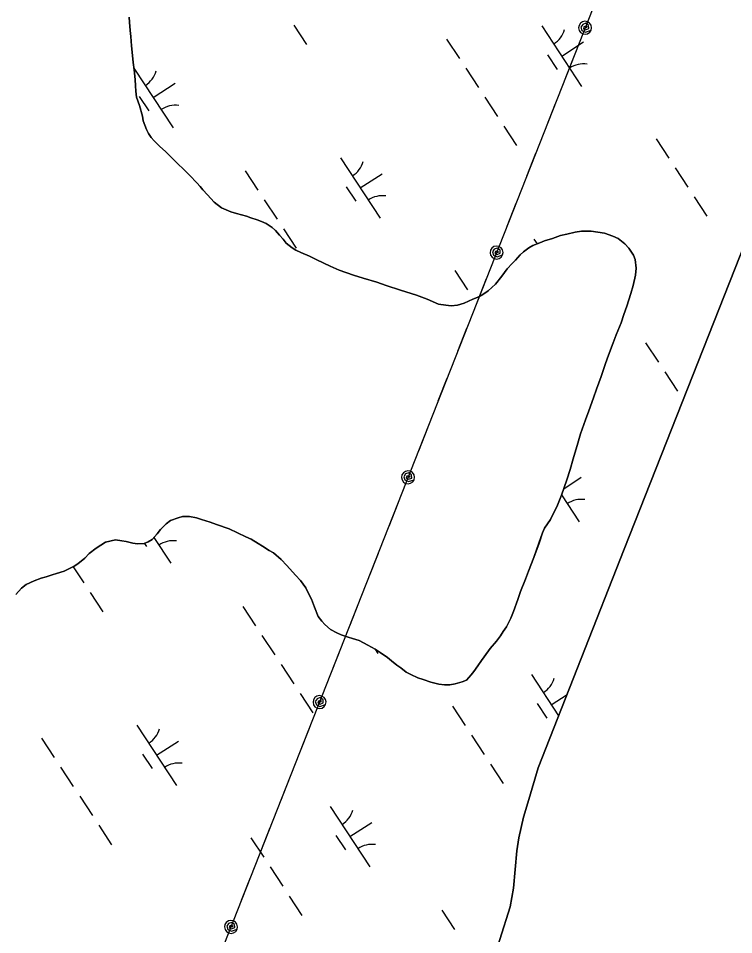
# Model space of a CAD drawing. Extents: x 3945642 to 3966284, y 206476 to 228921.
# Drawn here: x 3957545 to 3958040, y 219801 to 220435 of the extents above; entities that cross this region are included whole.
import ezdxf

# ---------------------------------------------------------------- set-up
doc = ezdxf.new("R2010")
doc.units = 0
for name, color, linetype in [('V-TOPO-SHOR', 7, 'Continuous'), ('V-UTIL-LINE', 7, 'Continuous'), ('V-WETL-SWMP', 7, 'Continuous')]:
    doc.layers.add(name, color=color, linetype=linetype)

msp = doc.modelspace()

# ---------------------------------------------------------------- linework, layer by layer
at = {"layer": 'V-TOPO-SHOR'}
for points in [[(3957621.83, 220435.3), (3957622.12, 220431.77), (3957622.62, 220426.12), (3957623.01, 220421.95), (3957623.5, 220415.55), (3957623.9, 220411.07), (3957624.7, 220404.02), (3957625.31, 220399), (3957625.9, 220392.17), (3957626.19, 220387.9), (3957626.37, 220384.06), (3957626.88, 220380), (3957629.08, 220374.33), (3957630.94, 220366.85), (3957631.56, 220363.65), (3957633.86, 220357.55), (3957635.23, 220354.87), (3957637.02, 220352.09), (3957639.04, 220349.83), (3957642.85, 220346.07), (3957647.09, 220342.2), (3957649.74, 220339.62), (3957653.34, 220336.08), (3957655.67, 220333.71), (3957659.17, 220330.49), (3957663.72, 220325.87), (3957668.59, 220320.71), (3957670.81, 220318.24), (3957672.82, 220315.99), (3957676, 220312.55), (3957680.66, 220307.5), (3957685.75, 220303.52), (3957692.13, 220300.81), (3957696.07, 220299.61), (3957702.99, 220297.64), (3957705.87, 220296.66), (3957710.34, 220295.13), (3957713.31, 220293.94), (3957716.4, 220292.64), (3957720.54, 220289.94), (3957722.98, 220287.79), (3957725.83, 220284.68), (3957728.16, 220281.78), (3957730.38, 220279.09), (3957734.41, 220275.86), (3957737.07, 220274.14), (3957740.47, 220272.62), (3957746.53, 220270.13), (3957751.53, 220267.64), (3957760.67, 220263.09), (3957767.06, 220260.38), (3957776.84, 220257), (3957783.44, 220254.93), (3957793.03, 220252.19), (3957799.41, 220249.8), (3957809.31, 220246.53), (3957820.27, 220243.04)], [(3957856.51, 219729.8), (3957885.21, 219820.27), (3957887.33, 219833.06), (3957889.64, 219858.86), (3957891.21, 219868.02), (3957894.29, 219882.19), (3957897.9, 219894.54), (3957904.46, 219916.36), (3957963.99, 220067.42), (3958062.31, 220316.56)], [(3957820.27, 220243.04), (3957827.72, 220240.32), (3957835.59, 220236.95), (3957840.7, 220236.17), (3957844.44, 220235.72), (3957848.81, 220236.11), (3957853.41, 220237.68), (3957859.4, 220240.3), (3957863.57, 220241.98), (3957866.15, 220243.67), (3957869.9, 220246.1), (3957874.94, 220250.65), (3957879.36, 220256.27), (3957881.19, 220258.82), (3957883.02, 220261.26), (3957886.57, 220265.08), (3957888.83, 220267.41), (3957892.05, 220270.9), (3957894.31, 220273.02), (3957898.06, 220275.77), (3957900.84, 220277.35), (3957905.66, 220279.34), (3957908.87, 220280.6), (3957914.32, 220282.37), (3957919.99, 220284.25), (3957924.16, 220285.29), (3957930.03, 220286.64), (3957934.41, 220287.24), (3957941.13, 220287.3), (3957950.19, 220285.96), (3957955.94, 220284), (3957959.66, 220282.37), (3957964.33, 220278.5), (3957967.08, 220275.7), (3957970.35, 220270.77), (3957971.4, 220267.78), (3957972.1, 220261.8), (3957971.64, 220257), (3957970.2, 220249.76), (3957968.56, 220244.33), (3957965.62, 220235.6), (3957963.66, 220229.64), (3957961.7, 220223.9), (3957958.44, 220215.6), (3957956.27, 220210.17), (3957953.11, 220201.66), (3957951.04, 220195.81), (3957947.99, 220186.87), (3957944.73, 220178.04), (3957942.77, 220172.18), (3957939.5, 220163.14), (3957937.22, 220156.97), (3957933.74, 220147.29), (3957931.77, 220140.79), (3957928.71, 220129.93), (3957926.52, 220122.59), (3957924.23, 220115.35), (3957920.53, 220104.82), (3957917.92, 220097.9), (3957912.94, 220087.91), (3957908.74, 220082.07), (3957907.54, 220078.88), (3957905.04, 220071.64), (3957901.55, 220061.85), (3957897.75, 220052.28), (3957895.68, 220046.74), (3957892.31, 220038.24), (3957890.35, 220032.6), (3957887.52, 220024.51), (3957885.57, 220019.83), (3957882.54, 220013.77), (3957880.38, 220010.58), (3957878.33, 220007.61), (3957875.75, 220004), (3957871.34, 219998.81), (3957867.03, 219993.08), (3957865.41, 219990.53), (3957862.72, 219986.81), (3957860.02, 219982.89), (3957858.09, 219980.55), (3957854.86, 219977.05), (3957851.97, 219975.69), (3957847.16, 219974.33), (3957843.32, 219973.62), (3957839.8, 219973.64), (3957835.85, 219974.2), (3957830.32, 219975.63), (3957825.1, 219977.37), (3957821.27, 219978.57), (3957816.49, 219980.85), (3957813.3, 219982.58), (3957809.48, 219985.38), (3957806.82, 219987.32), (3957803, 219990.33), (3957800.25, 219992.7), (3957795.37, 219996.04), (3957791.75, 219998.41), (3957786.76, 220001.22), (3957783.78, 220002.84), (3957780.7, 220004.25), (3957776.23, 220005.67)], [(3957776.23, 220005.67), (3957773.14, 220006.76), (3957768.35, 220008.39), (3957765.27, 220009.7), (3957760.91, 220011.96), (3957757.1, 220015.41), (3957754.87, 220017.66), (3957752.34, 220020.99), (3957749.93, 220027.3), (3957747.73, 220032.97), (3957745.62, 220037.36), (3957743.94, 220040.79), (3957740.25, 220045.93), (3957736.86, 220049.58), (3957730.72, 220056.13), (3957726.91, 220060.32), (3957721.61, 220064.95), (3957718.52, 220066.67), (3957713.96, 220069.48), (3957710.88, 220071.32), (3957706.1, 220074.44), (3957702.48, 220076.07), (3957696.74, 220078.88), (3957690.89, 220081.49), (3957682.27, 220084.64), (3957677.8, 220086.06), (3957671.85, 220088.13), (3957668.33, 220089.11), (3957663.54, 220090.11), (3957658.74, 220090.04), (3957655.64, 220089.2), (3957650.5, 220087.21), (3957647.39, 220084.99), (3957643.42, 220081.08), (3957641.16, 220078.11), (3957637.82, 220074.18), (3957635.04, 220072.5), (3957632.15, 220071.45), (3957627.66, 220071.16), (3957624.36, 220071.72), (3957619.78, 220072.82), (3957616.8, 220073.37), (3957612.32, 220073.94), (3957605.59, 220072.28), (3957598.95, 220068.27), (3957594.23, 220064.47), (3957591.11, 220061.39), (3957586.39, 220057.27), (3957583.82, 220055.68), (3957580.5, 220054.11), (3957576.86, 220052.21), (3957571.73, 220050.65), (3957568.73, 220049.82), (3957564.46, 220048.46), (3957561.14, 220047.42), (3957556.12, 220045.64), (3957550.66, 220043.12), (3957547.54, 220040.47), (3957543.57, 220036.24)]]:
    msp.add_lwpolyline(points, dxfattribs=at)
at = {"layer": 'V-UTIL-LINE'}
for points in [[(3958881.28, 222827.27), (3957109.88, 218326.97), (3961480.16, 211741.64)], [(3957936.86, 220427.96), (3957938.26, 220428.28), (3957937.4, 220429.06), (3957936.07, 220428.71), (3957935.69, 220427.3), (3957937.24, 220426.6), (3957939.41, 220427.49), (3957939.29, 220429.61), (3957937.35, 220431.08), (3957935.21, 220430.27), (3957933.95, 220428.42), (3957934.7, 220426.12), (3957937.2, 220424.97), (3957941.05, 220426.31), (3957941.36, 220428.04), (3957940.99, 220429.75), (3957939.99, 220431.19), (3957938.51, 220432.14), (3957936.78, 220432.45), (3957935.07, 220432.08), (3957933.63, 220431.08), (3957932.68, 220429.6), (3957932.36, 220427.88), (3957932.74, 220426.16), (3957933.74, 220424.72), (3957935.22, 220423.77), (3957936.94, 220423.46), (3957938.66, 220423.83), (3957940.1, 220424.83), (3957941.05, 220426.31)], [(3957929.72, 220409.8), (3957923.49, 220393.98)], [(3957916.16, 220375.37), (3957909.94, 220359.55)], [(3957902.61, 220340.94), (3957896.38, 220325.12)], [(3957889.06, 220306.51), (3957882.83, 220290.69)], [(3957875.7, 220272.56), (3957877.1, 220272.89), (3957876.23, 220273.66), (3957874.9, 220273.32), (3957874.52, 220271.9), (3957876.07, 220271.21), (3957878.24, 220272.09), (3957878.13, 220274.22), (3957876.18, 220275.68), (3957874.04, 220274.87), (3957872.79, 220273.02), (3957873.54, 220270.73), (3957876.03, 220269.57), (3957879.89, 220270.91), (3957880.2, 220272.64), (3957879.82, 220274.36), (3957878.82, 220275.8), (3957877.35, 220276.75), (3957875.62, 220277.06), (3957873.9, 220276.69), (3957872.46, 220275.69), (3957871.51, 220274.21), (3957871.2, 220272.48), (3957871.57, 220270.77), (3957872.57, 220269.32), (3957874.05, 220268.37), (3957875.78, 220268.06), (3957877.49, 220268.43), (3957878.94, 220269.44), (3957879.89, 220270.91)], [(3957868.55, 220254.4), (3957862.32, 220238.58)], [(3957855, 220219.97), (3957848.77, 220204.15)], [(3957841.45, 220185.54), (3957835.22, 220169.73)], [(3957827.89, 220151.12), (3957821.67, 220135.3)], [(3957814.53, 220117.17), (3957815.93, 220117.49), (3957815.06, 220118.27), (3957813.74, 220117.92), (3957813.35, 220116.51), (3957814.9, 220115.81), (3957817.08, 220116.69), (3957816.96, 220118.82), (3957815.01, 220120.29), (3957812.87, 220119.48), (3957811.62, 220117.62), (3957812.37, 220115.33), (3957814.87, 220114.18), (3957818.72, 220115.52), (3957819.03, 220117.24), (3957818.66, 220118.96), (3957817.66, 220120.4), (3957816.18, 220121.35), (3957814.45, 220121.66), (3957812.74, 220121.29), (3957811.29, 220120.29), (3957810.34, 220118.81), (3957810.03, 220117.09), (3957810.41, 220115.37), (3957811.41, 220113.93), (3957812.88, 220112.98), (3957814.61, 220112.67), (3957816.33, 220113.04), (3957817.77, 220114.04), (3957818.72, 220115.52)], [(3957807.38, 220099.01), (3957801.16, 220083.19)], [(3957793.83, 220064.58), (3957787.6, 220048.76)], [(3957780.28, 220030.15), (3957774.05, 220014.33)], [(3957766.73, 219995.72), (3957760.5, 219979.9)], [(3957753.37, 219961.77), (3957754.77, 219962.1), (3957753.9, 219962.87), (3957752.57, 219962.53), (3957752.19, 219961.11), (3957753.74, 219960.42), (3957755.91, 219961.3), (3957755.79, 219963.43), (3957753.85, 219964.89), (3957751.71, 219964.08), (3957750.46, 219962.23), (3957751.2, 219959.94), (3957753.7, 219958.78), (3957757.55, 219960.12), (3957757.87, 219961.85), (3957757.49, 219963.57), (3957756.49, 219965.01), (3957755.01, 219965.96), (3957753.29, 219966.27), (3957751.57, 219965.9), (3957750.13, 219964.9), (3957749.18, 219963.42), (3957748.87, 219961.69), (3957749.24, 219959.98), (3957750.24, 219958.53), (3957751.72, 219957.58), (3957753.44, 219957.27), (3957755.16, 219957.64), (3957756.6, 219958.65), (3957757.55, 219960.12)], [(3957746.22, 219943.61), (3957739.99, 219927.79)], [(3957732.66, 219909.18), (3957726.44, 219893.36)], [(3957719.11, 219874.75), (3957712.89, 219858.93)], [(3957705.56, 219840.32), (3957699.33, 219824.51)], [(3957692.2, 219806.38), (3957693.6, 219806.7), (3957692.73, 219807.48), (3957691.4, 219807.13), (3957691.02, 219805.72), (3957692.57, 219805.02), (3957694.74, 219805.91), (3957694.63, 219808.03), (3957692.68, 219809.5), (3957690.54, 219808.69), (3957689.29, 219806.84), (3957690.04, 219804.54), (3957692.54, 219803.39), (3957696.39, 219804.73), (3957696.7, 219806.46), (3957696.33, 219808.17), (3957695.32, 219809.61), (3957693.85, 219810.56), (3957692.12, 219810.87), (3957690.4, 219810.5), (3957688.96, 219809.5), (3957688.01, 219808.02), (3957687.7, 219806.3), (3957688.07, 219804.58), (3957689.07, 219803.14), (3957690.55, 219802.19), (3957692.28, 219801.88), (3957693.99, 219802.25), (3957695.44, 219803.25), (3957696.39, 219804.73)]]:
    msp.add_lwpolyline(points, dxfattribs=at)
at = {"layer": 'V-WETL-SWMP'}
for p, q in [((3957735.55, 220429.86), (3957744.32, 220416.47)), ((3957907.01, 220429.3), (3957934.41, 220387.48)), ((3957841.22, 220420.18), (3957849.99, 220406.79)), ((3957920.71, 220408.39), (3957935.77, 220418.25)), ((3957910.97, 220409.18), (3957917.55, 220399.14)), ((3957625.17, 220400.13), (3957652.2, 220358.87)), ((3957854.37, 220400.1), (3957863.14, 220386.72)), ((3957638.5, 220379.78), (3957653.56, 220389.64)), ((3957628.76, 220380.57), (3957635.33, 220370.53)), ((3957867.52, 220380.03), (3957876.29, 220366.64)), ((3957880.67, 220359.95), (3957889.44, 220346.57)), ((3957985.91, 220351.24), (3957994.67, 220337.86)), ((3957767.87, 220338.15), (3957795.27, 220296.33)), ((3957999.06, 220331.16), (3958007.83, 220317.78)), ((3957702.08, 220329.03), (3957710.85, 220315.64)), ((3957781.57, 220317.24), (3957796.63, 220327.1)), ((3957771.83, 220318.03), (3957778.41, 220307.99)), ((3958012.21, 220311.09), (3958020.98, 220297.7)), ((3957715.23, 220308.95), (3957724, 220295.57)), ((3957728.38, 220288.88), (3957737.15, 220275.49)), ((3957901.46, 220281.93), (3957903.69, 220278.53)), ((3957846.77, 220260.09), (3957855.54, 220246.7)), ((3957978.74, 220210.26), (3957987.51, 220196.88)), ((3957991.89, 220190.18), (3958000.66, 220176.8)), ((3957922.1, 220109.29), (3957934.15, 220117.18)), ((3957920.6, 220105.02), (3957932.79, 220086.41)), ((3957632.36, 220071.53), (3957633.72, 220069.46)), ((3957638.97, 220075.53), (3957650.58, 220057.8)), ((3957583.17, 220055.38), (3957590.41, 220044.33)), ((3957594.79, 220037.63), (3957603.56, 220024.25)), ((3957700.46, 220027.96), (3957709.23, 220014.57)), ((3957713.61, 220007.88), (3957722.38, 219994.5)), ((3957791.49, 219998.56), (3957793.66, 219995.26)), ((3957726.77, 219987.81), (3957735.53, 219974.42)), ((3957899.84, 219980.85), (3957918.59, 219952.23)), ((3957739.92, 219967.73), (3957748.69, 219954.35)), ((3957913.54, 219959.94), (3957924.45, 219967.09)), ((3957845.15, 219959.02), (3957853.92, 219945.63)), ((3957903.8, 219960.73), (3957910.38, 219950.7)), ((3957627.12, 219945.93), (3957654.52, 219904.11)), ((3957858.3, 219938.94), (3957867.07, 219925.56)), ((3957561.32, 219936.8), (3957570.09, 219923.42)), ((3957640.82, 219925.02), (3957655.87, 219934.88)), ((3957631.08, 219925.81), (3957637.65, 219915.77)), ((3957871.45, 219918.87), (3957880.22, 219905.48)), ((3957574.48, 219916.73), (3957583.24, 219903.35)), ((3957587.63, 219896.65), (3957596.39, 219883.27)), ((3957760.7, 219889.7), (3957788.1, 219847.88)), ((3957600.78, 219876.58), (3957609.55, 219863.19)), ((3957774.4, 219868.79), (3957789.46, 219878.65)), ((3957706.01, 219867.87), (3957714.78, 219854.48)), ((3957764.66, 219869.58), (3957771.24, 219859.54)), ((3957719.16, 219847.79), (3957727.93, 219834.41)), ((3957732.31, 219827.71), (3957741.08, 219814.33)), ((3957837.98, 219818.04), (3957846.75, 219804.65))]:
    msp.add_line(p, q, dxfattribs=at)
for points in [[(3957820.27, 220243.04), (3957809.31, 220246.53), (3957799.41, 220249.8), (3957793.02, 220252.19), (3957783.44, 220254.93), (3957776.84, 220257), (3957767.05, 220260.38), (3957760.67, 220263.09), (3957751.53, 220267.64), (3957746.53, 220270.12), (3957740.47, 220272.62), (3957737.07, 220274.14), (3957734.41, 220275.86), (3957730.38, 220279.09), (3957728.16, 220281.78), (3957725.83, 220284.67), (3957722.98, 220287.79), (3957720.54, 220289.94), (3957716.4, 220292.64), (3957713.31, 220293.94), (3957710.33, 220295.13), (3957705.87, 220296.66), (3957702.99, 220297.64), (3957696.07, 220299.61), (3957692.13, 220300.81), (3957685.75, 220303.52), (3957680.66, 220307.5), (3957676, 220312.55), (3957672.83, 220315.99), (3957670.81, 220318.24), (3957668.59, 220320.71), (3957663.72, 220325.87), (3957659.17, 220330.49), (3957655.67, 220333.71), (3957653.34, 220336.08), (3957649.74, 220339.62), (3957647.09, 220342.2), (3957642.85, 220346.07), (3957639.04, 220349.83), (3957637.02, 220352.09), (3957635.23, 220354.87), (3957633.86, 220357.55), (3957631.56, 220363.65), (3957630.94, 220366.85), (3957629.08, 220374.33), (3957626.88, 220380), (3957626.37, 220384.06), (3957626.19, 220387.9), (3957625.9, 220392.17), (3957625.3, 220399), (3957624.7, 220404.02), (3957623.9, 220411.07), (3957623.5, 220415.55), (3957623.01, 220421.95), (3957622.62, 220426.12), (3957622.12, 220431.77), (3957621.83, 220435.3)], [(3958062.31, 220316.57), (3957963.99, 220067.42), (3957904.46, 219916.36), (3957897.9, 219894.54)], [(3957776.23, 220005.67), (3957780.7, 220004.25), (3957783.78, 220002.84), (3957786.76, 220001.22), (3957791.75, 219998.41), (3957795.36, 219996.04), (3957800.25, 219992.7), (3957803, 219990.33), (3957806.82, 219987.32), (3957809.48, 219985.38), (3957813.3, 219982.58), (3957816.48, 219980.85), (3957821.27, 219978.57), (3957825.1, 219977.37), (3957830.32, 219975.63), (3957835.85, 219974.2), (3957839.8, 219973.64), (3957843.32, 219973.62), (3957847.16, 219974.33), (3957851.97, 219975.69), (3957854.86, 219977.05), (3957858.09, 219980.55), (3957860.02, 219982.89), (3957862.72, 219986.81), (3957865.41, 219990.53), (3957867.03, 219993.08), (3957871.34, 219998.81), (3957875.75, 220004), (3957878.33, 220007.61), (3957880.38, 220010.58), (3957882.54, 220013.77), (3957885.57, 220019.83), (3957887.52, 220024.51), (3957890.35, 220032.6), (3957892.31, 220038.24), (3957895.68, 220046.74), (3957897.75, 220052.28), (3957901.55, 220061.85), (3957905.03, 220071.64), (3957907.54, 220078.88), (3957908.73, 220082.07), (3957912.94, 220087.91), (3957917.92, 220097.9), (3957920.52, 220104.82), (3957924.23, 220115.35), (3957926.52, 220122.59), (3957928.71, 220129.93), (3957931.77, 220140.79), (3957933.73, 220147.29), (3957937.22, 220156.97), (3957939.5, 220163.14), (3957942.77, 220172.18), (3957944.73, 220178.04), (3957947.99, 220186.87), (3957951.04, 220195.81), (3957953.11, 220201.66), (3957956.27, 220210.17), (3957958.44, 220215.6), (3957961.7, 220223.9), (3957963.66, 220229.64), (3957965.62, 220235.6), (3957968.56, 220244.33), (3957970.2, 220249.76), (3957971.64, 220257), (3957972.1, 220261.8), (3957971.4, 220267.78), (3957970.35, 220270.77), (3957967.08, 220275.7), (3957964.33, 220278.5), (3957959.66, 220282.37), (3957955.94, 220284), (3957950.19, 220285.96), (3957941.13, 220287.3), (3957934.41, 220287.24), (3957930.03, 220286.64), (3957924.16, 220285.29), (3957919.99, 220284.25), (3957914.32, 220282.37), (3957908.87, 220280.6), (3957905.66, 220279.34), (3957900.84, 220277.35), (3957898.06, 220275.77), (3957894.31, 220273.02), (3957892.05, 220270.9), (3957888.83, 220267.41), (3957886.57, 220265.08), (3957883.02, 220261.26), (3957881.19, 220258.82), (3957879.36, 220256.27), (3957874.94, 220250.65), (3957869.9, 220246.1), (3957866.15, 220243.67), (3957863.57, 220241.98), (3957859.4, 220240.3), (3957853.41, 220237.68), (3957848.81, 220236.11), (3957844.43, 220235.72), (3957840.7, 220236.17), (3957835.59, 220236.95), (3957827.72, 220240.32), (3957820.27, 220243.04)], [(3957543.57, 220036.24), (3957547.54, 220040.47), (3957550.66, 220043.12), (3957556.12, 220045.64), (3957561.14, 220047.42), (3957564.46, 220048.46), (3957568.73, 220049.82), (3957571.73, 220050.65), (3957576.86, 220052.21), (3957580.5, 220054.11), (3957583.82, 220055.68), (3957586.39, 220057.27), (3957591.11, 220061.39), (3957594.23, 220064.46), (3957598.95, 220068.27), (3957605.59, 220072.28), (3957612.32, 220073.94), (3957616.8, 220073.37), (3957619.78, 220072.82), (3957624.36, 220071.72), (3957627.67, 220071.16), (3957632.15, 220071.45), (3957635.04, 220072.49), (3957637.82, 220074.18), (3957641.16, 220078.11), (3957643.42, 220081.08), (3957647.39, 220084.99), (3957650.5, 220087.21), (3957655.64, 220089.2), (3957658.74, 220090.04), (3957663.54, 220090.11), (3957668.33, 220089.11), (3957671.85, 220088.13), (3957677.8, 220086.06), (3957682.27, 220084.64), (3957690.89, 220081.49), (3957696.74, 220078.88), (3957702.48, 220076.07), (3957706.1, 220074.44), (3957710.88, 220071.32), (3957713.96, 220069.48), (3957718.52, 220066.67), (3957721.6, 220064.95), (3957726.91, 220060.32), (3957730.72, 220056.13), (3957736.86, 220049.58), (3957740.25, 220045.93), (3957743.94, 220040.78), (3957745.62, 220037.36), (3957747.73, 220032.97), (3957749.93, 220027.3), (3957752.34, 220020.99), (3957754.87, 220017.66), (3957757.1, 220015.41), (3957760.91, 220011.97), (3957765.27, 220009.7), (3957768.35, 220008.39), (3957773.14, 220006.76), (3957776.23, 220005.67)], [(3957897.9, 219894.54), (3957894.29, 219882.19), (3957891.2, 219868.02), (3957889.65, 219858.86), (3957887.33, 219833.06), (3957885.21, 219820.27), (3957856.51, 219729.8)]]:
    msp.add_lwpolyline(points, dxfattribs=at)
for centre, start, end in [((3957905.77, 220431.63), 302.45745, 344.00111), ((3957936.05, 220385.42), 82.45745, 124.00111), ((3957623.56, 220403.02), 302.45745, 344.00111), ((3957653.84, 220356.81), 82.45745, 124.00111), ((3957766.64, 220340.47), 302.45745, 344.00111), ((3957796.91, 220294.26), 82.45745, 124.00111), ((3957934.43, 220084.35), 82.45745, 124.00111), ((3957652.22, 220055.74), 82.45745, 124.00111), ((3957898.6, 219983.18), 302.45745, 344.00111), ((3957625.88, 219948.25), 302.45745, 344.00111), ((3957656.15, 219902.04), 82.45745, 124.00111), ((3957759.46, 219892.03), 302.45745, 344.00111), ((3957789.74, 219845.82), 82.45745, 124.00111)]:
    msp.add_arc(centre, 17.62, start, end, dxfattribs=at)

doc.saveas('drawing.dxf')
